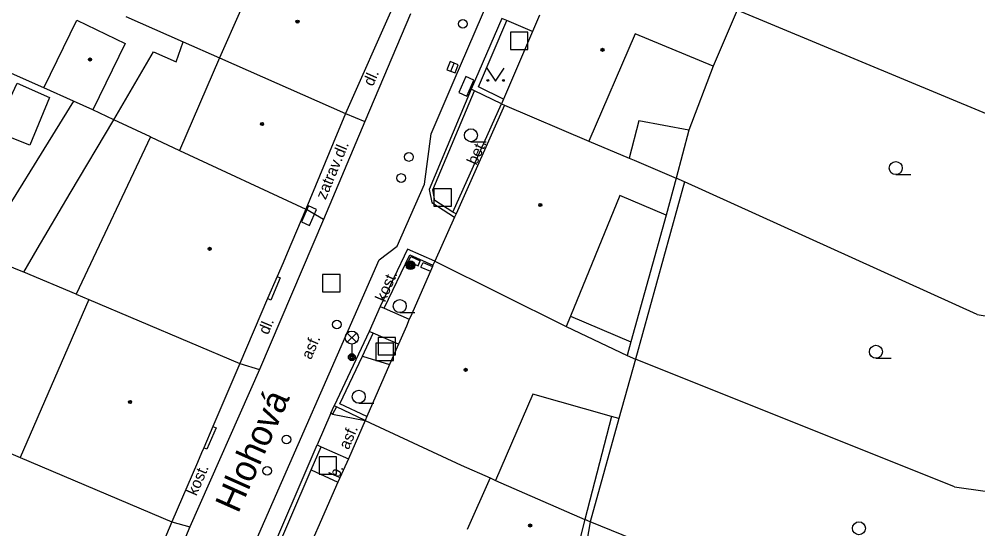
# Model space of a CAD drawing. Extents: x -598233 to -596890, y -1157848 to -1156431.
# Drawn here: x -597370.7 to -597315.5, y -1157305.5 to -1157276.1 of the extents above; entities that cross this region are included whole.
import ezdxf

# ---------------------------------------------------------------- set-up
doc = ezdxf.new("R2010")
doc.units = 0
for name, color, linetype in [('Level 10', 7, 'Continuous'), ('Level 11', 7, 'Continuous'), ('Level 24', 7, 'Continuous'), ('Level 25', 7, 'Continuous'), ('Level 26', 7, 'Continuous'), ('Level 27', 7, 'Continuous'), ('Level 28', 7, 'Continuous'), ('Level 33', 7, 'Continuous'), ('Level 36', 7, 'Continuous'), ('Level 39', 7, 'Continuous'), ('Level 40', 7, 'Continuous'), ('Level 49', 7, 'Continuous'), ('Level 5', 7, 'Continuous'), ('Level 7', 7, 'Continuous'), ('Level 8', 7, 'Continuous')]:
    doc.layers.add(name, color=color, linetype=linetype)

msp = doc.modelspace()

# ---------------------------------------------------------------- linework, layer by layer
at = {"layer": 'Level 10'}
for points in [[(-597361.6, -1157316.58), (-597357.53, -1157307.18), (-597350, -1157289.9699), (-597348.96, -1157289.19), (-597347.39, -1157285.61), (-597347.01, -1157282.72), (-597345.68, -1157279.62), (-597341.69, -1157270.35), (-597338.06, -1157262.13)], [(-597348.19, -1157275.81), (-597350.82, -1157282.01)], [(-597350.82, -1157282.01), (-597353.21, -1157287.65), (-597356.88, -1157296.3)], [(-597356.88, -1157296.3), (-597360.89, -1157305.35)], [(-597360.89, -1157305.35), (-597364.84, -1157314.75)]]:
    msp.add_lwpolyline(points, dxfattribs=at)
at = {"layer": 'Level 11'}
for points in [[(-597369.3, -1157280.07), (-597382.9, -1157274.02)], [(-597312.81, -1157282.49), (-597329.38, -1157275.59)], [(-597341.17, -1157276.82), (-597342.65, -1157276.18)], [(-597365.28, -1157281.9), (-597362.99, -1157278), (-597361.68, -1157278.56), (-597361.28, -1157277.42)], [(-597330.77, -1157278.82), (-597332.1599, -1157282.5)], [(-597372.14, -1157282.56), (-597370.84, -1157279.8), (-597368.98, -1157280.63), (-597370.11, -1157283.36), (-597371.8, -1157282.7)], [(-597367.59, -1157280.83), (-597373.04, -1157289.63)], [(-597345.75, -1157287.2199), (-597342.95, -1157280.99)], [(-597365.28, -1157281.9), (-597366.49, -1157281.34)], [(-597351.93, -1157281.54), (-597350.82, -1157282.01)], [(-597367.78, -1157286.14), (-597365.28, -1157281.9)], [(-597363.17, -1157282.89), (-597365.28, -1157281.9)], [(-597332.1599, -1157282.5), (-597335.04, -1157281.96), (-597335.61, -1157284.12)], [(-597332.1599, -1157282.5), (-597332.9, -1157285.27)], [(-597332.4099, -1157285.49), (-597335.24, -1157295.7)], [(-597332.4099, -1157285.49), (-597332.9, -1157285.27)], [(-597315.57, -1157293.12), (-597332.4099, -1157285.49)], [(-597369.68, -1157289.36), (-597367.78, -1157286.14)], [(-597353.21, -1157287.65), (-597354.21, -1157287.05)], [(-597333.4699, -1157287.4099), (-597335.5, -1157294.7)], [(-597370.46, -1157290.68), (-597369.68, -1157289.36)], [(-597370.46, -1157290.68), (-597370.71, -1157290.58), (-597373.04, -1157289.63)], [(-597367.44, -1157291.96), (-597370.46, -1157290.68)], [(-597355.87, -1157290.94), (-597355.69, -1157291.02), (-597356.23, -1157292.29), (-597356.42, -1157292.21)], [(-597349.7, -1157292.76), (-597348.26, -1157293.39)], [(-597338.9699, -1157293.2199), (-597335.5, -1157294.7)], [(-597315.57, -1157293.12), (-597307.34, -1157294.46)], [(-597348.89, -1157294.83), (-597350.34, -1157294.2)], [(-597335.5, -1157294.7), (-597335.71, -1157295.48)], [(-597350.96, -1157295.52), (-597349.4, -1157296.01)], [(-597358.01, -1157295.95), (-597356.88, -1157296.3)], [(-597316.86, -1157303.05), (-597335.24, -1157295.7)], [(-597352.68, -1157298.87), (-597350.8, -1157299.22)], [(-597336.62, -1157298.99), (-597338.1599, -1157304.93)], [(-597336.19, -1157299.11), (-597337.84, -1157305.07)], [(-597359.57, -1157299.57), (-597359.38, -1157299.65), (-597359.9099, -1157300.88), (-597360.09, -1157300.8)], [(-597353.33, -1157300.74), (-597351.77, -1157301.43)], [(-597353.91, -1157302.08), (-597352.37, -1157302.78)], [(-597316.86, -1157303.05), (-597306.95, -1157304.45)], [(-597337.84, -1157305.07), (-597338.1599, -1157304.93)], [(-597361.93, -1157305.07), (-597360.89, -1157305.35)], [(-597337.84, -1157305.07), (-597338.38, -1157308.18)], [(-597333.64, -1157306.77), (-597337.84, -1157305.07)]]:
    msp.add_lwpolyline(points, dxfattribs=at)
at = {"layer": 'Level 24'}
for points in [[(-597344.9462, -1157280.538), (-597344.5539, -1157279.6182), (-597345.0138, -1157279.422), (-597345.4061, -1157280.3418)], [(-597354.0061, -1157287.988), (-597353.6139, -1157287.0681), (-597354.0739, -1157286.872), (-597354.4661, -1157287.7919)]]:
    msp.add_lwpolyline(points, close=True, dxfattribs=at)
for points in [[(-597347.59, -1157290.4), (-597347.46, -1157290.12)], [(-597347.46, -1157290.12), (-597346.93, -1157290.35)], [(-597347.59, -1157290.4), (-597347.05, -1157290.63)]]:
    msp.add_lwpolyline(points, dxfattribs=at)
at = {"layer": 'Level 25'}
for radius in [0.25, 0.2, 0.15, 0.1, 0.05]:
    msp.add_circle((-597348.19, -1157290.29), radius, dxfattribs=at)
at = {"layer": 'Level 26'}
for points in [[(-597342.44, -1157277.86), (-597341.44, -1157277.86), (-597341.44, -1157276.86), (-597342.44, -1157276.86)], [(-597346.84, -1157286.88), (-597345.84, -1157286.88), (-597345.84, -1157285.88), (-597346.84, -1157285.88)], [(-597353.25, -1157291.81), (-597352.25, -1157291.81), (-597352.25, -1157290.81), (-597353.25, -1157290.81)], [(-597350.06, -1157295.45), (-597349.06, -1157295.45), (-597349.06, -1157294.45), (-597350.06, -1157294.45)], [(-597350.18, -1157295.78), (-597349.18, -1157295.78), (-597349.18, -1157294.78), (-597350.18, -1157294.78)], [(-597353.45, -1157302.32), (-597352.45, -1157302.32), (-597352.45, -1157301.32), (-597353.45, -1157301.32)]]:
    msp.add_lwpolyline(points, close=True, dxfattribs=at)
for points in [[(-597348.3, -1157290.07), (-597348.17, -1157289.79)], [(-597348.3, -1157290.07), (-597347.75, -1157290.31)], [(-597348.17, -1157289.79), (-597347.63, -1157290.03)], [(-597347.75, -1157290.31), (-597347.63, -1157290.03)]]:
    msp.add_lwpolyline(points, dxfattribs=at)
at = {"layer": 'Level 27'}
msp.add_line((-597345.8616, -1157279.1126), (-597345.6784, -1157278.6474), dxfattribs=at)
msp.add_lwpolyline([(-597345.629, -1157279.2042), (-597345.4458, -1157278.739), (-597345.911, -1157278.5558), (-597346.0942, -1157279.021)], close=True, dxfattribs=at)
at = {"layer": 'Level 28'}
for centre in [(-597345.18, -1157276.38), (-597348.28, -1157284.05), (-597348.73, -1157285.26), (-597352.43, -1157293.7), (-597355.34, -1157300.32), (-597356.44, -1157302.13)]:
    msp.add_circle(centre, 0.25, dxfattribs=at)
at = {"layer": 'Level 33'}
for p, q in [((-597351.835, -1157294.72), (-597351.305, -1157294.19)), ((-597351.835, -1157294.19), (-597351.305, -1157294.72)), ((-597351.57, -1157294.83), (-597351.57, -1157295.58))]:
    msp.add_line(p, q, dxfattribs=at)
for centre, radius in [((-597351.57, -1157294.455), 0.375), ((-597351.57, -1157295.58), 0.2), ((-597351.57, -1157295.58), 0.1445), ((-597351.57, -1157295.58), 0.0876)]:
    msp.add_circle(centre, radius, dxfattribs=at)
at = {"layer": 'Level 36'}
for p, q in [((-597344.71, -1157283.175), (-597343.835, -1157283.175)), ((-597320.25, -1157285.065), (-597319.375, -1157285.065)), ((-597348.81, -1157293.015), (-597347.935, -1157293.015)), ((-597321.39, -1157295.645), (-597320.515, -1157295.645)), ((-597351.17, -1157298.235), (-597350.295, -1157298.235))]:
    msp.add_line(p, q, dxfattribs=at)
msp.add_lwpolyline([(-597343.79, -1157278.94), (-597343.29, -1157279.69), (-597342.79, -1157278.94)], dxfattribs=at)
for centre, radius in [((-597343.7402, -1157279.6398), 0.05), ((-597342.8408, -1157279.6398), 0.05), ((-597344.7101, -1157282.7999), 0.375), ((-597320.2501, -1157284.6899), 0.375), ((-597348.8101, -1157292.6399), 0.375), ((-597321.3901, -1157295.2699), 0.375), ((-597351.1701, -1157297.8599), 0.375), ((-597322.3701, -1157305.4399), 0.375)]:
    msp.add_circle(centre, radius, dxfattribs=at)
at = {"layer": 'Level 39'}
for centre, radius in [((-597354.7, -1157276.25), 0.09), ((-597354.7, -1157276.25), 0.0398), ((-597337.14, -1157277.88), 0.09), ((-597337.14, -1157277.88), 0.0398), ((-597366.65, -1157278.43), 0.09), ((-597366.65, -1157278.43), 0.0398), ((-597356.74, -1157282.15), 0.09), ((-597356.74, -1157282.15), 0.0398), ((-597340.7199, -1157286.82), 0.09), ((-597340.7199, -1157286.82), 0.0398), ((-597359.76, -1157289.34), 0.09), ((-597359.76, -1157289.34), 0.0398), ((-597345.02, -1157296.31), 0.09), ((-597345.02, -1157296.31), 0.0398), ((-597364.34, -1157298.1599), 0.09), ((-597364.34, -1157298.1599), 0.0398), ((-597341.3, -1157305.28), 0.09), ((-597341.3, -1157305.28), 0.0398)]:
    msp.add_circle(centre, radius, dxfattribs=at)
at = {"layer": 'Level 5'}
for points in [[(-597357.98, -1157275.62), (-597359.19, -1157278.34)], [(-597349.19, -1157275.36), (-597351.93, -1157281.54)], [(-597329.38, -1157275.59), (-597330.77, -1157278.82)], [(-597369.3, -1157280.07), (-597367.4099, -1157276.17)], [(-597367.4099, -1157276.17), (-597364.63, -1157277.51)], [(-597364.58, -1157275.96), (-597361.28, -1157277.42)], [(-597340.77, -1157275.88), (-597341.17, -1157276.82)], [(-597341.17, -1157276.82), (-597342.83, -1157280.71)], [(-597361.28, -1157277.42), (-597359.19, -1157278.34)], [(-597335.26, -1157276.95), (-597337.93, -1157283.13)], [(-597330.77, -1157278.82), (-597335.26, -1157276.95)], [(-597364.63, -1157277.51), (-597366.49, -1157281.34)], [(-597359.19, -1157278.34), (-597361.49, -1157283.67)], [(-597359.19, -1157278.34), (-597351.93, -1157281.54)], [(-597367.59, -1157280.83), (-597369.3, -1157280.07)], [(-597342.83, -1157280.71), (-597342.95, -1157280.99)], [(-597366.49, -1157281.34), (-597367.59, -1157280.83)], [(-597342.77, -1157281.07), (-597345.57, -1157287.33)], [(-597342.95, -1157280.99), (-597342.77, -1157281.07)], [(-597342.77, -1157281.07), (-597337.93, -1157283.13)], [(-597351.93, -1157281.54), (-597352.64, -1157283.25), (-597352.87, -1157283.81), (-597354.21, -1157287.05)], [(-597363.17, -1157282.89), (-597367.44, -1157291.96)], [(-597363.17, -1157282.89), (-597361.49, -1157283.67)], [(-597337.93, -1157283.13), (-597335.61, -1157284.12)], [(-597361.49, -1157283.67), (-597354.21, -1157287.05)], [(-597335.61, -1157284.12), (-597335.32, -1157284.24)], [(-597335.32, -1157284.24), (-597332.9, -1157285.27)], [(-597332.9, -1157285.27), (-597333.4699, -1157287.4099)], [(-597336.14, -1157286.27), (-597338.9699, -1157293.2199)], [(-597333.4699, -1157287.4099), (-597336.14, -1157286.27)], [(-597354.21, -1157287.05), (-597355.29, -1157289.59), (-597355.53, -1157290.14), (-597355.87, -1157290.94)], [(-597345.57, -1157287.33), (-597345.6599, -1157287.52)], [(-597345.6599, -1157287.52), (-597346.8, -1157290.05)], [(-597346.8, -1157290.05), (-597346.9, -1157290.28)], [(-597346.8, -1157290.05), (-597339.23, -1157293.81)], [(-597346.9, -1157290.28), (-597346.93, -1157290.35), (-597347.05, -1157290.63), (-597348.2, -1157293.25), (-597348.26, -1157293.39)], [(-597355.87, -1157290.94), (-597356.42, -1157292.21)], [(-597366.7199, -1157292.26), (-597370.6599, -1157301.36)], [(-597367.44, -1157291.96), (-597366.7199, -1157292.26)], [(-597366.7199, -1157292.26), (-597358.01, -1157295.95)], [(-597356.42, -1157292.21), (-597358.01, -1157295.95)], [(-597348.26, -1157293.39), (-597348.43, -1157293.79), (-597348.89, -1157294.83)], [(-597338.9699, -1157293.2199), (-597339.23, -1157293.81)], [(-597339.23, -1157293.81), (-597335.71, -1157295.48)], [(-597348.89, -1157294.83), (-597349.4, -1157296.01), (-597350.7, -1157298.99)], [(-597335.71, -1157295.48), (-597335.24, -1157295.7)], [(-597358.01, -1157295.95), (-597359.57, -1157299.57)], [(-597335.24, -1157295.7), (-597336.19, -1157299.11)], [(-597341.14, -1157297.71), (-597343.3, -1157302.68)], [(-597336.62, -1157298.99), (-597341.14, -1157297.71)], [(-597350.8, -1157299.2199), (-597351.77, -1157301.43)], [(-597350.7, -1157298.99), (-597350.8, -1157299.2199)], [(-597350.8, -1157299.2199), (-597345.28, -1157301.81)], [(-597336.19, -1157299.11), (-597336.62, -1157298.99)], [(-597359.57, -1157299.57), (-597360.09, -1157300.8)], [(-597373.07, -1157300.34), (-597370.6599, -1157301.36)], [(-597360.09, -1157300.8), (-597360.22, -1157301.1), (-597360.46, -1157301.65), (-597361.93, -1157305.07)], [(-597370.6599, -1157301.36), (-597361.93, -1157305.07)], [(-597351.77, -1157301.43), (-597352.37, -1157302.78), (-597354.82, -1157308.35)], [(-597345.28, -1157301.81), (-597343.61, -1157302.54)], [(-597343.61, -1157302.54), (-597344.93, -1157305.51)], [(-597343.61, -1157302.54), (-597343.3, -1157302.68)], [(-597343.3, -1157302.68), (-597338.1599, -1157304.93)], [(-597338.1599, -1157304.93), (-597338.92, -1157307.96)], [(-597361.93, -1157305.07), (-597362.4, -1157306.16), (-597363.03, -1157307.61), (-597364.64, -1157311.35), (-597365.62, -1157313.63), (-597365.9, -1157314.28)]]:
    msp.add_lwpolyline(points, dxfattribs=at)
at = {"layer": 'Level 7'}
for points in [[(-597342.93, -1157276.07), (-597344.69, -1157280.15)], [(-597342.83, -1157280.71), (-597344.28, -1157280), (-597342.65, -1157276.18)], [(-597342.65, -1157276.18), (-597342.93, -1157276.07)], [(-597344.69, -1157280.15), (-597347.12, -1157285.93), (-597346.9699, -1157286.68), (-597345.6599, -1157287.52)], [(-597344.51, -1157280.24), (-597344.69, -1157280.15)], [(-597345.75, -1157287.2199), (-597346.79, -1157286.56), (-597346.9099, -1157285.95), (-597344.51, -1157280.24)], [(-597342.95, -1157280.99), (-597344.51, -1157280.24)], [(-597345.57, -1157287.33), (-597345.75, -1157287.2199)], [(-597348.36, -1157289.35), (-597349.93, -1157292.6599)], [(-597346.8, -1157290.05), (-597348.36, -1157289.35)], [(-597349.7, -1157292.76), (-597348.24, -1157289.68), (-597346.9, -1157290.28)], [(-597349.93, -1157292.6599), (-597349.7, -1157292.76)], [(-597350.57, -1157294.1), (-597352.59, -1157298.39)], [(-597350.7, -1157298.99), (-597352.26, -1157298.27), (-597350.96, -1157295.52), (-597350.34, -1157294.2)], [(-597350.34, -1157294.2), (-597350.57, -1157294.1)], [(-597352.77, -1157298.81), (-597352.59, -1157298.39)], [(-597352.5, -1157298.43), (-597352.59, -1157298.39)], [(-597352.46, -1157298.45), (-597352.68, -1157298.87), (-597352.77, -1157298.81)], [(-597350.8, -1157299.22), (-597352.46, -1157298.45), (-597352.5, -1157298.43)], [(-597356.64, -1157307.79), (-597353.56, -1157300.64)], [(-597354.82, -1157308.35), (-597356.31, -1157307.6599), (-597353.91, -1157302.08), (-597353.33, -1157300.74)], [(-597353.56, -1157300.64), (-597353.33, -1157300.74)]]:
    msp.add_lwpolyline(points, dxfattribs=at)
at = {"layer": 'Level 8'}
for points in [[(-597349.93, -1157292.6599), (-597350.57, -1157294.1)], [(-597352.77, -1157298.81), (-597353.56, -1157300.64)]]:
    msp.add_lwpolyline(points, dxfattribs=at)

# ---------------------------------------------------------------- texts
at = {"layer": 'Level 40'}
for s, rotation, p in [('dl.', 66.10891, (-597350.36, -1157280.02)), ('zatrav.dl.', 67.38944, (-597353.08, -1157286.55)), ('bet.', 65.95561, (-597344.39, -1157284.56)), ('kost.', 66.39148, (-597349.66, -1157292.45)), ('dl.', 67.38944, (-597356.39, -1157294.33)), ('asf.', 66.68977, (-597353.92, -1157295.76)), ('asf.', 66.53235, (-597351.76, -1157300.95)), ('kost.', 66.6406, (-597360.52, -1157303.61)), ('b.', 66.53235, (-597352.32, -1157302.59))]:
    msp.add_text(s, height=0.65, rotation=rotation, dxfattribs=at).set_placement(p)
at = {"layer": 'Level 49'}
msp.add_text('Hlohová', height=1.5, rotation=66, dxfattribs=at).set_placement((-597358.12, -1157304.63))

doc.saveas('drawing.dxf')
